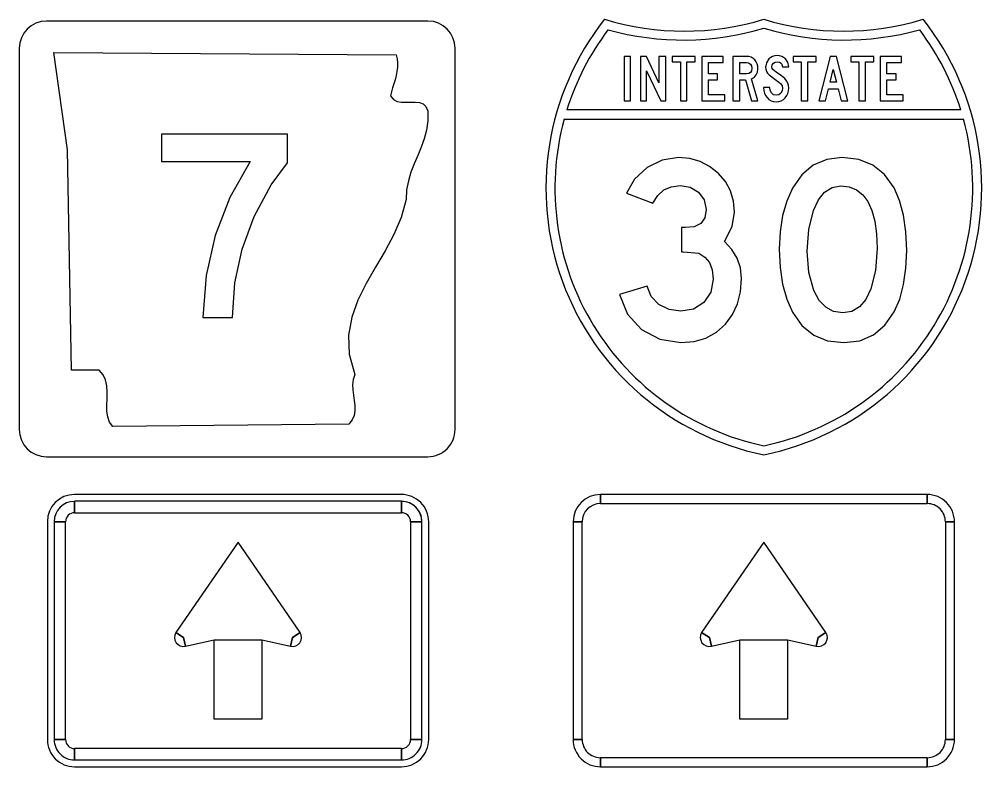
# Model space of a CAD drawing. Extents: x 1001568 to 1002149, y 1840825 to 1841423.
# Drawn here: x 1001898.076 to 1001902.493, y 1841164.469 to 1841167.901 of the extents above; entities that cross this region are included whole.
import ezdxf

# ---------------------------------------------------------------- set-up
doc = ezdxf.new("R2010")
doc.units = 0
doc.layers.add('SIGNS', color=7, linetype='Continuous')

msp = doc.modelspace()

# ---------------------------------------------------------------- linework, layer by layer
at = {"layer": 'SIGNS'}
for p, q in [((1001899.9513, 1841167.8928), (1001898.2013, 1841167.8928)), ((1001898.0763, 1841167.7678), (1001898.0763, 1841166.0178)), ((1001900.0763, 1841166.0178), (1001900.0763, 1841167.7678)), ((1001900.8812, 1841167.7307), (1001900.8523, 1841167.7307)), ((1001900.8523, 1841167.7307), (1001900.8523, 1841167.5264)), ((1001900.8812, 1841167.5264), (1001900.8812, 1841167.7307)), ((1001900.9553, 1841167.7307), (1001900.9273, 1841167.7307)), ((1001900.9273, 1841167.7307), (1001900.9273, 1841167.5264)), ((1001901.0114, 1841167.6088), (1001900.9553, 1841167.7307)), ((1001901.0427, 1841167.7307), (1001901.0114, 1841167.7307)), ((1001901.0114, 1841167.7307), (1001901.0114, 1841167.6088)), ((1001901.0427, 1841167.5264), (1001901.0427, 1841167.7307)), ((1001901.1782, 1841167.7307), (1001901.0731, 1841167.7307)), ((1001901.0731, 1841167.7307), (1001901.0731, 1841167.7051)), ((1001901.0731, 1841167.7051), (1001901.1105, 1841167.7051)), ((1001901.1105, 1841167.7051), (1001901.1105, 1841167.5264)), ((1001901.1401, 1841167.5264), (1001901.1401, 1841167.7051)), ((1001901.1401, 1841167.7051), (1001901.1782, 1841167.7051)), ((1001901.1782, 1841167.7051), (1001901.1782, 1841167.7307)), ((1001901.3058, 1841167.7307), (1001901.2086, 1841167.7307)), ((1001901.2086, 1841167.7307), (1001901.2086, 1841167.5264)), ((1001901.3058, 1841167.7027), (1001901.3058, 1841167.7307)), ((1001901.5166, 1841167.7189), (1001901.505, 1841167.7018)), ((1001901.5246, 1841167.7258), (1001901.5166, 1841167.7189)), ((1001901.5335, 1841167.7308), (1001901.5246, 1841167.7258)), ((1001901.5431, 1841167.7337), (1001901.5335, 1841167.7308)), ((1001901.5369, 1841167.6995), (1001901.5448, 1841167.7047)), ((1001901.5535, 1841167.7347), (1001901.5431, 1841167.7337)), ((1001901.5448, 1841167.7047), (1001901.5543, 1841167.7065)), ((1001901.5647, 1841167.7338), (1001901.5535, 1841167.7347)), ((1001901.5543, 1841167.7065), (1001901.5644, 1841167.7048)), ((1001901.5644, 1841167.7048), (1001901.5718, 1841167.6999)), ((1001901.5749, 1841167.731), (1001901.5647, 1841167.7338)), ((1001901.5839, 1841167.7264), (1001901.5749, 1841167.731)), ((1001901.5918, 1841167.72), (1001901.5839, 1841167.7264)), ((1001901.6026, 1841167.7036), (1001901.5918, 1841167.72)), ((1001901.7324, 1841167.7307), (1001901.6273, 1841167.7307)), ((1001901.6273, 1841167.7307), (1001901.6273, 1841167.7051)), ((1001901.6273, 1841167.7051), (1001901.6646, 1841167.7051)), ((1001901.6646, 1841167.7051), (1001901.6646, 1841167.5264)), ((1001901.6943, 1841167.5264), (1001901.6943, 1841167.7051)), ((1001901.6943, 1841167.7051), (1001901.7324, 1841167.7051)), ((1001901.7324, 1841167.7051), (1001901.7324, 1841167.7307)), ((1001901.997, 1841167.7307), (1001901.8919, 1841167.7307)), ((1001901.8919, 1841167.7307), (1001901.8919, 1841167.7051)), ((1001901.8919, 1841167.7051), (1001901.9292, 1841167.7051)), ((1001901.9292, 1841167.7051), (1001901.9292, 1841167.5264)), ((1001901.9589, 1841167.5264), (1001901.9589, 1841167.7051)), ((1001901.9589, 1841167.7051), (1001901.997, 1841167.7051)), ((1001901.997, 1841167.7051), (1001901.997, 1841167.7307)), ((1001902.1246, 1841167.7307), (1001902.0273, 1841167.7307)), ((1001902.0273, 1841167.7307), (1001902.0273, 1841167.5264)), ((1001902.1246, 1841167.7027), (1001902.1246, 1841167.7307)), ((1001900.9553, 1841167.5264), (1001900.9553, 1841167.6644)), ((1001900.9553, 1841167.6644), (1001901.0198, 1841167.5264)), ((1001901.2384, 1841167.6506), (1001901.2384, 1841167.7027)), ((1001901.2384, 1841167.7027), (1001901.3058, 1841167.7027)), ((1001901.505, 1841167.7018), (1001901.5012, 1841167.6819)), ((1001901.5012, 1841167.6819), (1001901.5021, 1841167.6716)), ((1001901.5021, 1841167.6716), (1001901.505, 1841167.6622)), ((1001901.505, 1841167.6622), (1001901.5099, 1841167.6535)), ((1001901.5296, 1841167.6827), (1001901.5314, 1841167.6918)), ((1001901.5307, 1841167.6759), (1001901.5296, 1841167.6827)), ((1001901.5341, 1841167.6699), (1001901.5307, 1841167.6759)), ((1001901.5314, 1841167.6918), (1001901.5369, 1841167.6995)), ((1001901.5498, 1841167.6582), (1001901.5341, 1841167.6699)), ((1001901.5718, 1841167.6999), (1001901.5758, 1841167.693)), ((1001901.5758, 1841167.693), (1001901.5788, 1841167.6827)), ((1001901.5788, 1841167.6827), (1001901.6073, 1841167.6827)), ((1001901.6073, 1841167.6827), (1001901.6026, 1841167.7036)), ((1001902.0572, 1841167.6506), (1001902.0572, 1841167.7027)), ((1001902.0572, 1841167.7027), (1001902.1246, 1841167.7027)), ((1001901.2811, 1841167.6506), (1001901.2384, 1841167.6506)), ((1001901.2384, 1841167.5544), (1001901.2384, 1841167.6225)), ((1001901.2384, 1841167.6225), (1001901.2811, 1841167.6225)), ((1001901.2811, 1841167.6225), (1001901.2811, 1841167.6506)), ((1001901.5099, 1841167.6535), (1001901.5168, 1841167.6456)), ((1001901.5168, 1841167.6456), (1001901.55, 1841167.6219)), ((1001901.5735, 1841167.6419), (1001901.5498, 1841167.6582)), ((1001901.55, 1841167.6219), (1001901.5623, 1841167.6125)), ((1001901.5889, 1841167.6286), (1001901.5735, 1841167.6419)), ((1001901.5969, 1841167.6185), (1001901.5889, 1841167.6286)), ((1001901.6026, 1841167.6079), (1001901.5969, 1841167.6185)), ((1001902.0998, 1841167.6506), (1001902.0572, 1841167.6506)), ((1001902.0572, 1841167.5544), (1001902.0572, 1841167.6225)), ((1001902.0572, 1841167.6225), (1001902.0998, 1841167.6225)), ((1001902.0998, 1841167.6225), (1001902.0998, 1841167.6506)), ((1001901.5201, 1841167.5878), (1001901.4919, 1841167.5878)), ((1001901.4919, 1841167.5878), (1001901.4919, 1841167.5859)), ((1001901.4919, 1841167.5859), (1001901.4928, 1841167.5735)), ((1001901.4928, 1841167.5735), (1001901.4957, 1841167.5619)), ((1001901.5218, 1841167.5744), (1001901.5201, 1841167.5878)), ((1001901.5275, 1841167.5632), (1001901.5218, 1841167.5744)), ((1001901.5623, 1841167.6125), (1001901.5699, 1841167.6056)), ((1001901.5699, 1841167.6056), (1001901.5767, 1841167.5954)), ((1001901.577, 1841167.5724), (1001901.5712, 1841167.5621)), ((1001901.5767, 1841167.5954), (1001901.579, 1841167.5845)), ((1001901.579, 1841167.5845), (1001901.577, 1841167.5724)), ((1001901.6061, 1841167.5966), (1001901.6026, 1841167.6079)), ((1001901.6033, 1841167.5611), (1001901.6063, 1841167.5724)), ((1001901.6073, 1841167.5848), (1001901.6061, 1841167.5966)), ((1001901.6063, 1841167.5724), (1001901.6073, 1841167.5848)), ((1001901.3136, 1841167.5544), (1001901.2384, 1841167.5544)), ((1001901.3136, 1841167.5264), (1001901.3136, 1841167.5544)), ((1001901.4957, 1841167.5619), (1001901.5007, 1841167.5514)), ((1001901.5007, 1841167.5514), (1001901.5077, 1841167.5417)), ((1001901.5077, 1841167.5417), (1001901.5165, 1841167.5332)), ((1001901.5165, 1841167.5332), (1001901.5266, 1841167.5272)), ((1001901.5372, 1841167.5549), (1001901.5275, 1841167.5632)), ((1001901.5498, 1841167.5521), (1001901.5372, 1841167.5549)), ((1001901.5616, 1841167.5546), (1001901.5498, 1841167.5521)), ((1001901.5712, 1841167.5621), (1001901.5616, 1841167.5546)), ((1001901.573, 1841167.5271), (1001901.5828, 1841167.5329)), ((1001901.5828, 1841167.5329), (1001901.5916, 1841167.5411)), ((1001901.5916, 1841167.5411), (1001901.5984, 1841167.5506)), ((1001901.5984, 1841167.5506), (1001901.6033, 1841167.5611)), ((1001902.1324, 1841167.5544), (1001902.0572, 1841167.5544)), ((1001902.1324, 1841167.5264), (1001902.1324, 1841167.5544)), ((1001902.3968, 1841167.4847), (1001900.5891, 1841167.4847)), ((1001900.8523, 1841167.5264), (1001900.8812, 1841167.5264)), ((1001900.9273, 1841167.5264), (1001900.9553, 1841167.5264)), ((1001901.0198, 1841167.5264), (1001901.0427, 1841167.5264)), ((1001901.1105, 1841167.5264), (1001901.1401, 1841167.5264)), ((1001901.2086, 1841167.5264), (1001901.3136, 1841167.5264)), ((1001901.5266, 1841167.5272), (1001901.5376, 1841167.5236)), ((1001901.5376, 1841167.5236), (1001901.5498, 1841167.5224)), ((1001901.5498, 1841167.5224), (1001901.5619, 1841167.5235)), ((1001901.5619, 1841167.5235), (1001901.573, 1841167.5271)), ((1001901.6646, 1841167.5264), (1001901.6943, 1841167.5264)), ((1001901.9292, 1841167.5264), (1001901.9589, 1841167.5264)), ((1001902.0273, 1841167.5264), (1001902.1324, 1841167.5264)), ((1001898.0763, 1841166.0178), (1001898.0763, 1841166.0178)), ((1001898.2013, 1841165.8928), (1001899.9513, 1841165.8928)), ((1001899.8302, 1841165.7191), (1001898.3302, 1841165.7191)), ((1001900.7429, 1841165.6774), (1001900.7429, 1841165.7191)), ((1001902.2429, 1841165.7191), (1001902.2429, 1841165.6774)), ((1001898.3302, 1841165.6358), (1001898.3302, 1841165.6879)), ((1001899.8302, 1841165.6879), (1001899.8302, 1841165.6358)), ((1001899.8302, 1841165.6358), (1001899.8302, 1841165.6879)), ((1001898.2052, 1841165.5941), (1001898.2052, 1841164.5941)), ((1001898.2364, 1841165.5941), (1001898.2885, 1841165.5941)), ((1001899.8719, 1841165.5941), (1001899.9239, 1841165.5941)), ((1001899.9239, 1841165.5941), (1001899.8719, 1841165.5941)), ((1001899.9552, 1841164.5941), (1001899.9552, 1841165.5941)), ((1001900.6179, 1841165.5941), (1001900.6596, 1841165.5941)), ((1001902.3263, 1841165.5941), (1001902.3679, 1841165.5941)), ((1001898.8302, 1841165.0629), (1001898.795, 1841165.0851)), ((1001898.8395, 1841165.0223), (1001898.8302, 1841165.0629)), ((1001899.3302, 1841165.0629), (1001899.3209, 1841165.0223)), ((1001899.3654, 1841165.0851), (1001899.3302, 1841165.0629)), ((1001901.2429, 1841165.0629), (1001901.2077, 1841165.0851)), ((1001901.2523, 1841165.0223), (1001901.2429, 1841165.0629)), ((1001901.7429, 1841165.0629), (1001901.7336, 1841165.0223)), ((1001901.7782, 1841165.0851), (1001901.7429, 1841165.0629)), ((1001898.2885, 1841164.5941), (1001898.2364, 1841164.5941)), ((1001899.9239, 1841164.5941), (1001899.8719, 1841164.5941)), ((1001900.6596, 1841164.5941), (1001900.6179, 1841164.5941)), ((1001902.3679, 1841164.5941), (1001902.3263, 1841164.5941)), ((1001898.3302, 1841164.5004), (1001898.3302, 1841164.5524)), ((1001899.8302, 1841164.5524), (1001899.8302, 1841164.5004)), ((1001900.7429, 1841164.4691), (1001900.7429, 1841164.5108)), ((1001902.2429, 1841164.5108), (1001902.2429, 1841164.4691)), ((1001898.3302, 1841164.4691), (1001899.8302, 1841164.4691))]:
    msp.add_line(p, q, dxfattribs=at)
for points in [[(1001898.2013, 1841167.8928), (1001898.2013, 1841167.8928)], [(1001899.9513, 1841167.8928), (1001899.9513, 1841167.8928)], [(1001900.7624, 1841167.9014), (1001900.7624, 1841167.9014)], [(1001902.2235, 1841167.9014), (1001902.2235, 1841167.9014)], [(1001900.778, 1841167.8534), (1001900.778, 1841167.8534)], [(1001901.4929, 1841167.8597), (1001901.4929, 1841167.8597)], [(1001902.2079, 1841167.8534), (1001902.2079, 1841167.8534)], [(1001898.0763, 1841167.7678), (1001898.0763, 1841167.7678)], [(1001901.3823, 1841167.5264), (1001901.3823, 1841167.6237), (1001901.4096, 1841167.6237), (1001901.4363, 1841167.5264), (1001901.4656, 1841167.5264), (1001901.4359, 1841167.6271), (1001901.4486, 1841167.6342), (1001901.4582, 1841167.6455), (1001901.4637, 1841167.6586), (1001901.4656, 1841167.6735), (1001901.4647, 1841167.6858), (1001901.4621, 1841167.6968), (1001901.4578, 1841167.7064), (1001901.4518, 1841167.7147), (1001901.4438, 1841167.7217), (1001901.4344, 1841167.7267), (1001901.4236, 1841167.7297), (1001901.4114, 1841167.7307), (1001901.3502, 1841167.7307), (1001901.3502, 1841167.5264), (1001901.3823, 1841167.5264)], [(1001901.7757, 1841167.5264), (1001901.7896, 1841167.5826), (1001901.8336, 1841167.5826), (1001901.8481, 1841167.5264), (1001901.878, 1841167.5264), (1001901.8264, 1841167.7307), (1001901.7976, 1841167.7307), (1001901.7461, 1841167.5264), (1001901.7757, 1841167.5264)], [(1001901.3823, 1841167.6506), (1001901.3823, 1841167.7027), (1001901.4123, 1841167.7027), (1001901.4228, 1841167.7009), (1001901.4312, 1841167.6956), (1001901.4365, 1841167.6873), (1001901.4384, 1841167.6765), (1001901.4367, 1841167.6651), (1001901.432, 1841167.657), (1001901.4242, 1841167.6522), (1001901.4133, 1841167.6506), (1001901.3823, 1841167.6506)], [(1001901.7968, 1841167.6117), (1001901.8112, 1841167.671), (1001901.8264, 1841167.6117), (1001901.7968, 1841167.6117)], [(1001900.5769, 1841167.4431), (1001901.1194, 1841167.4431), (1001901.6464, 1841167.4431), (1001902.409, 1841167.4431)], [(1001901.853, 1841167.266), (1001901.7816, 1841167.2571), (1001901.72, 1841167.2309), (1001901.6676, 1841167.187), (1001901.6248, 1841167.126), (1001901.5981, 1841167.0661), (1001901.579, 1841166.9995), (1001901.5674, 1841166.9256), (1001901.5638, 1841166.845), (1001901.5674, 1841166.7609), (1001901.579, 1841166.6847), (1001901.5981, 1841166.6167), (1001901.6248, 1841166.5566), (1001901.6681, 1841166.4952), (1001901.722, 1841166.4514), (1001901.7858, 1841166.4252), (1001901.8604, 1841166.4167), (1001901.9333, 1841166.4254), (1001901.9962, 1841166.4519), (1001902.0488, 1841166.4962), (1001902.0913, 1841166.5583), (1001902.1163, 1841166.6167), (1001902.1343, 1841166.6833), (1001902.1451, 1841166.7577), (1001902.1489, 1841166.84), (1001902.1451, 1841166.9251), (1001902.1341, 1841167.0015), (1001902.1158, 1841167.0688), (1001902.0903, 1841167.1274), (1001902.0473, 1841167.1879), (1001901.9935, 1841167.2311), (1001901.9286, 1841167.2571), (1001901.853, 1841167.266)], [(1001902.0125, 1841166.8488), (1001902.0052, 1841166.7474), (1001901.9839, 1841166.6628), (1001901.9609, 1841166.6146), (1001901.9318, 1841166.5804), (1001901.8965, 1841166.5598), (1001901.8554, 1841166.5531), (1001901.8129, 1841166.5593), (1001901.7768, 1841166.5786), (1001901.7468, 1841166.6104), (1001901.7228, 1841166.6552), (1001901.6995, 1841166.7381), (1001901.6919, 1841166.8372), (1001901.6992, 1841166.9354), (1001901.7212, 1841167.0228), (1001901.7437, 1841167.0724), (1001901.7721, 1841167.1079), (1001901.8059, 1841167.1293), (1001901.8456, 1841167.1365), (1001901.8845, 1841167.132), (1001901.9186, 1841167.1185), (1001901.9471, 1841167.0959), (1001901.9707, 1841167.0644), (1001901.9887, 1841167.0238), (1001902.0019, 1841166.9744), (1001902.0097, 1841166.9158), (1001902.0125, 1841166.8488)], [(1001901.4929, 1841165.9431), (1001901.4929, 1841165.9431)], [(1001901.4929, 1841165.9014), (1001901.4929, 1841165.9014)], [(1001898.2013, 1841165.8928), (1001898.2013, 1841165.8928)], [(1001899.9513, 1841165.8928), (1001899.9513, 1841165.8928)]]:
    msp.add_lwpolyline(points, dxfattribs=at)
for points in [[(1001899.8062, 1841167.7384), (1001899.8109, 1841167.7194), (1001899.8125, 1841167.6999), (1001899.8119, 1841167.6808), (1001899.8095, 1841167.6617), (1001899.8055, 1841167.6426), (1001899.8008, 1841167.6239), (1001899.7951, 1841167.6048), (1001899.7895, 1841167.5865), (1001899.7841, 1841167.5681), (1001899.7791, 1841167.5497), (1001899.7931, 1841167.5336), (1001899.8105, 1841167.5244), (1001899.8302, 1841167.5204), (1001899.8516, 1841167.52), (1001899.873, 1841167.5207), (1001899.8937, 1841167.5211), (1001899.9128, 1841167.5189), (1001899.9295, 1841167.5127), (1001899.9425, 1841167.5006), (1001899.9505, 1841167.4804), (1001899.9512, 1841167.4348), (1001899.9455, 1841167.3923), (1001899.9349, 1841167.3519), (1001899.9204, 1841167.3133), (1001899.9048, 1841167.2751), (1001899.8887, 1841167.2373), (1001899.8737, 1841167.1988), (1001899.8617, 1841167.1591), (1001899.8533, 1841167.1176), (1001899.8513, 1841167.0736), (1001899.8292, 1841166.9914), (1001899.7955, 1841166.9132), (1001899.7547, 1841166.8375), (1001899.7106, 1841166.7626), (1001899.6675, 1841166.6881), (1001899.6297, 1841166.6121), (1001899.6017, 1841166.5336), (1001899.5873, 1841166.451), (1001899.5906, 1841166.3636), (1001899.6164, 1841166.27), (1001899.6087, 1841166.2468), (1001899.606, 1841166.223), (1001899.6067, 1841166.1991), (1001899.6097, 1841166.1749), (1001899.613, 1841166.151), (1001899.6157, 1841166.1275), (1001899.6164, 1841166.1044), (1001899.613, 1841166.0827), (1001899.6047, 1841166.0615), (1001899.5893, 1841166.0416), (1001898.5056, 1841166.0317), (1001898.4909, 1841166.0515), (1001898.4825, 1841166.0754), (1001898.4788, 1841166.1018), (1001898.4785, 1841166.1301), (1001898.4792, 1841166.1598), (1001898.4795, 1841166.1892), (1001898.4775, 1841166.2182), (1001898.4718, 1841166.245), (1001898.4608, 1841166.2692), (1001898.4424, 1841166.2898), (1001898.3161, 1841166.2898), (1001898.2981, 1841167.3016), (1001898.2346, 1841167.7484), (1001899.8062, 1841167.7384), (1001899.8062, 1841167.7384)], [(1001898.9188, 1841166.5324), (1001899.0548, 1841166.5324), (1001899.0656, 1841166.6907), (1001899.0988, 1841166.8454), (1001899.1543, 1841166.9955), (1001899.232, 1841167.1418), (1001899.3067, 1841167.2421), (1001899.3067, 1841167.3742), (1001898.7296, 1841167.3742), (1001898.7296, 1841167.248), (1001899.1362, 1841167.248), (1001899.0423, 1841167.083), (1001898.975, 1841166.9088), (1001898.9338, 1841166.7253)], [(1001900.8304, 1841166.6374), (1001900.868, 1841166.5468), (1001900.9318, 1841166.4767), (1001901.0152, 1841166.4317), (1001901.1123, 1841166.4167), (1001901.1729, 1841166.422), (1001901.2273, 1841166.4376), (1001901.2751, 1841166.4639), (1001901.3167, 1841166.5012), (1001901.3489, 1841166.5451), (1001901.3722, 1841166.5946), (1001901.3861, 1841166.6497), (1001901.3907, 1841166.7106), (1001901.3858, 1841166.7594), (1001901.371, 1841166.8042), (1001901.3465, 1841166.8445), (1001901.3124, 1841166.8805), (1001901.347, 1841166.9494), (1001901.3587, 1841167.0153), (1001901.354, 1841167.0664), (1001901.34, 1841167.1132), (1001901.3164, 1841167.1557), (1001901.2836, 1841167.1941), (1001901.2441, 1841167.2254), (1001901.2005, 1841167.2479), (1001901.1529, 1841167.2614), (1001901.1015, 1841167.266), (1001901.026, 1841167.2544), (1001900.9569, 1841167.2199), (1001900.9, 1841167.1675), (1001900.8625, 1841167.1024), (1001900.9843, 1841167.0573), (1001901.0064, 1841167.0924), (1001901.0345, 1841167.1175), (1001901.0685, 1841167.1325), (1001901.1091, 1841167.1377), (1001901.1546, 1841167.13), (1001901.1935, 1841167.1069), (1001901.2197, 1841167.0716), (1001901.2285, 1841167.0275), (1001901.2223, 1841166.9897), (1001901.2043, 1841166.9635), (1001901.1737, 1841166.9487), (1001901.1313, 1841166.9454), (1001901.1156, 1841166.9454), (1001901.1156, 1841166.8332), (1001901.1231, 1841166.8332), (1001901.194, 1841166.8272), (1001901.2225, 1841166.8094), (1001901.2433, 1841166.7839), (1001901.2555, 1841166.7501), (1001901.2598, 1841166.7085), (1001901.2493, 1841166.6484), (1001901.2182, 1841166.6014), (1001901.1709, 1841166.5708), (1001901.1123, 1841166.5608), (1001901.058, 1841166.5686), (1001901.0117, 1841166.5922), (1001900.9766, 1841166.6284), (1001900.9581, 1841166.6758)], [(1001902.2429, 1841165.7191), (1001900.7429, 1841165.7191), (1001900.7429, 1841165.6774), (1001902.2429, 1841165.6774), (1001902.2429, 1841165.7191), (1001902.2429, 1841165.7191)], [(1001899.8302, 1841165.6879), (1001898.3302, 1841165.6879), (1001898.3302, 1841165.6358), (1001899.8302, 1841165.6358), (1001899.8302, 1841165.6879), (1001899.8302, 1841165.6879)], [(1001898.2364, 1841165.5941), (1001898.2364, 1841164.5941), (1001898.2885, 1841164.5941), (1001898.2885, 1841165.5941), (1001898.2364, 1841165.5941), (1001898.2364, 1841165.5941)], [(1001899.9239, 1841164.5941), (1001899.9239, 1841165.5941), (1001899.8719, 1841165.5941), (1001899.8719, 1841164.5941), (1001899.9239, 1841164.5941), (1001899.9239, 1841164.5941)], [(1001900.6179, 1841165.5941), (1001900.6179, 1841164.5941), (1001900.6596, 1841164.5941), (1001900.6596, 1841165.5941), (1001900.6179, 1841165.5941), (1001900.6179, 1841165.5941)], [(1001902.3679, 1841164.5941), (1001902.3679, 1841165.5941), (1001902.3263, 1841165.5941), (1001902.3263, 1841164.5941), (1001902.3679, 1841164.5941), (1001902.3679, 1841164.5941)], [(1001899.0802, 1841165.5004), (1001898.795, 1841165.0851), (1001898.8302, 1841165.0629), (1001898.8395, 1841165.0223), (1001898.9708, 1841165.0524), (1001899.1896, 1841165.0524), (1001899.3209, 1841165.0223), (1001899.3302, 1841165.0629), (1001899.3654, 1841165.0851), (1001899.0802, 1841165.5004), (1001899.0802, 1841165.5004)], [(1001901.4929, 1841165.5004), (1001901.2077, 1841165.0851), (1001901.2429, 1841165.0629), (1001901.2523, 1841165.0223), (1001901.3836, 1841165.0524), (1001901.6023, 1841165.0524), (1001901.7336, 1841165.0223), (1001901.7429, 1841165.0629), (1001901.7782, 1841165.0851), (1001901.4929, 1841165.5004), (1001901.4929, 1841165.5004)], [(1001899.1896, 1841164.6879), (1001898.9708, 1841164.6879), (1001898.9708, 1841165.0524), (1001899.1896, 1841165.0524), (1001899.1896, 1841164.6879), (1001899.1896, 1841164.6879)], [(1001901.6023, 1841164.6879), (1001901.3836, 1841164.6879), (1001901.3836, 1841165.0524), (1001901.6023, 1841165.0524), (1001901.6023, 1841164.6879), (1001901.6023, 1841164.6879)], [(1001898.3302, 1841164.5004), (1001899.8302, 1841164.5004), (1001899.8302, 1841164.5524), (1001898.3302, 1841164.5524), (1001898.3302, 1841164.5004), (1001898.3302, 1841164.5004)], [(1001900.7429, 1841164.4691), (1001902.2429, 1841164.4691), (1001902.2429, 1841164.5108), (1001900.7429, 1841164.5108), (1001900.7429, 1841164.4691), (1001900.7429, 1841164.4691)]]:
    msp.add_lwpolyline(points, close=True, dxfattribs=at)
for centre, radius, start, end in [((1001898.2013, 1841167.7678), 0.125, 90.0002, 179.9998), ((1001899.9513, 1841167.7678), 0.125, 0, 90), ((1001901.7429, 1841167.1261), 1.25, 141.669, 258.463), ((1001901.1277, 1841169.0968), 1.25, 253.009, 286.9909), ((1001901.2429, 1841167.1261), 1.25, 281.5371, 38.3311), ((1001901.8582, 1841169.0968), 1.25, 253.0091, 286.9911), ((1001901.7427, 1841167.1253), 1.2083, 142.9959, 162.6952), ((1001901.1245, 1841169.0977), 1.2917, 254.4391, 286.5746), ((1001901.8614, 1841169.0977), 1.2917, 253.4255, 285.561), ((1001901.2432, 1841167.1253), 1.2083, 17.3047, 37.0041), ((1001901.7427, 1841167.1253), 1.2083, 164.7534, 258.0704), ((1001901.2432, 1841167.1253), 1.2083, 281.9296, 15.2467), ((1001898.2013, 1841166.0178), 0.125, 180, 270), ((1001899.9513, 1841166.0178), 0.125, 270.0001, 0.0003), ((1001901.2432, 1841167.1253), 1.2083, 281.92961267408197, 281.92963936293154), ((1001901.7427, 1841167.1253), 1.2083, 258.0704, 258.0705), ((1001898.3302, 1841165.5941), 0.125, 90.0002, 179.9998), ((1001899.8302, 1841165.5941), 0.125, 0, 90.0002), ((1001900.7429, 1841165.5941), 0.125, 90.0002, 179.9998), ((1001902.2429, 1841165.5941), 0.125, 0, 90.0002), ((1001898.3302, 1841165.5941), 0.0937, 90.0002, 179.9998), ((1001899.8302, 1841165.5941), 0.0937, 0, 90.0002), ((1001899.8302, 1841165.5941), 0.0937, 0.0002, 89.9998), ((1001900.7429, 1841165.5941), 0.0833, 90.0002, 179.9998), ((1001902.2429, 1841165.5941), 0.0833, 0, 90.0002), ((1001898.3302, 1841165.5941), 0.0417, 90.0002, 179.9998), ((1001899.8302, 1841165.5941), 0.0417, 0, 90.0002), ((1001899.8302, 1841165.5941), 0.0417, 0.0002, 89.9998), ((1001898.8302, 1841165.0629), 0.0417, 147.7246, 282.9506), ((1001899.3302, 1841165.0629), 0.0417, 257.0495, 32.2756), ((1001901.2429, 1841165.0629), 0.0417, 147.7246, 282.9506), ((1001901.7429, 1841165.0629), 0.0417, 257.0495, 32.2756), ((1001898.3302, 1841164.5941), 0.125, 179.9998, 270.0001), ((1001898.3302, 1841164.5941), 0.0937, 179.9998, 270.0001), ((1001898.3302, 1841164.5941), 0.0417, 179.9998, 270.0001), ((1001899.8302, 1841164.5941), 0.0937, 270.0001, 0.0003), ((1001899.8302, 1841164.5941), 0.0417, 270.0001, 0.0003), ((1001899.8302, 1841164.5941), 0.125, 270.0001, 0.0003), ((1001900.7429, 1841164.5941), 0.125, 179.9998, 270.0001), ((1001900.7429, 1841164.5941), 0.0833, 179.9998, 270.0001), ((1001902.2429, 1841164.5941), 0.125, 270.0001, 0.0003), ((1001902.2429, 1841164.5941), 0.0833, 270.0001, 0.0003)]:
    msp.add_arc(centre, radius, start, end, dxfattribs=at)

doc.saveas('drawing.dxf')
